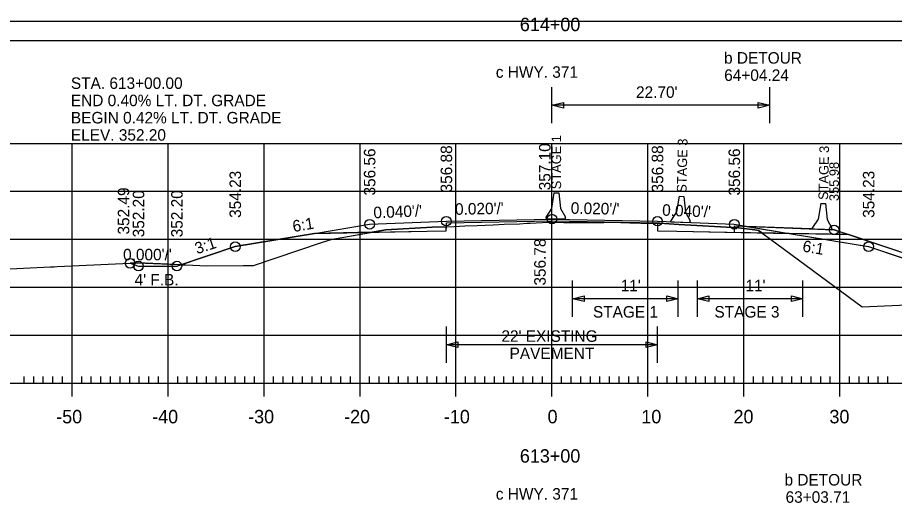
# Model space of a CAD drawing. Extents: x 1368910 to 1369601, y 380116 to 380950.
# Drawn here: x 1369381.9 to 1369473.3, y 380580 to 380630.9 of the extents above; entities that cross this region are included whole.
import ezdxf

# ---------------------------------------------------------------- set-up
doc = ezdxf.new("R2010")
doc.units = 0
for name, color, linetype in [('_STAGE 2 CUT', 7, 'Continuous'), ('_STAGE 2 FILL', 7, 'Continuous'), ('_STAGE 3 CUT', 7, 'Continuous'), ('_STAGE 3 FILL', 7, 'Continuous'), ('_STAGE 4 CUT', 7, 'Continuous'), ('Notes', 7, 'Continuous'), ('R_Alt Surface', 7, 'Continuous'), ('R_Axis', 7, 'Continuous'), ('R_Axis Annot', 7, 'Continuous'), ('R_Border Plan-Plan', 7, 'Continuous'), ('R_CONC BARRIER', 7, 'Continuous'), ('R_Detour Surface', 7, 'Continuous'), ('R_Exist Surface', 7, 'Continuous'), ('R_Fin Surface', 7, 'Continuous'), ('R_Grid', 7, 'Continuous'), ('R_No Plot', 7, 'Continuous'), ('R_ROW Annot', 7, 'Continuous'), ('R_Xsect Elev', 7, 'Continuous'), ('R_Xsect Elev Detour', 7, 'Continuous'), ('R_Xsect Slope', 7, 'Continuous')]:
    doc.layers.add(name, color=color, linetype=linetype)

msp = doc.modelspace()

# ---------------------------------------------------------------- linework, layer by layer
at = {"layer": '_STAGE 2 CUT'}
msp.add_line((1369448.591, 380609.427), (1369448.6, 380608.639), dxfattribs=at)
for points in [[(1369459.473, 380608.421), (1369459.128, 380608.68), (1369458.713, 380608.737), (1369457.59, 380608.874), (1369457.028, 380608.942), (1369450.814, 380609.298), (1369448.798, 380609.424), (1369448.753, 380609.426), (1369448.591, 380609.427)], [(1369448.6, 380608.639), (1369450.59, 380608.599), (1369457.59, 380608.459), (1369459.473, 380608.421)]]:
    msp.add_lwpolyline(points, dxfattribs=at)
at = {"layer": '_STAGE 2 FILL'}
for p, q in [((1369462.317, 380608.364), (1369459.473, 380608.421)), ((1369468.475, 380608.241), (1369462.317, 380608.364)), ((1369481.393, 380603.935), (1369468.475, 380608.241))]:
    msp.add_line(p, q, dxfattribs=at)
for points in [[(1369459.473, 380608.421), (1369460.369, 380607.75), (1369469.914, 380600.723), (1369476.915, 380601.035), (1369478.02, 380601.098), (1369480.701, 380603.615), (1369480.889, 380603.792)], [(1369462.317, 380608.364), (1369462.317, 380608.364)]]:
    msp.add_lwpolyline(points, dxfattribs=at)
at = {"layer": '_STAGE 3 CUT'}
for p, q in [((1369418.866, 380608.484), (1369424.59, 380608.599)), ((1369398.51, 380604.959), (1369398.931, 380605.099))]:
    msp.add_line(p, q, dxfattribs=at)
for points in [[(1369426.585, 380609.063), (1369425.106, 380609.003), (1369420.274, 380608.727), (1369418.866, 380608.484)], [(1369424.59, 380608.599), (1369426.58, 380608.639), (1369426.585, 380609.063)], [(1369398.931, 380605.099), (1369397.59, 380605.154), (1369394.407, 380605.286), (1369393.633, 380605.251)], [(1369393.633, 380605.251), (1369394.51, 380604.959), (1369397.59, 380604.959), (1369398.51, 380604.959)]]:
    msp.add_lwpolyline(points, dxfattribs=at)
at = {"layer": '_STAGE 3 FILL'}
msp.add_line((1369418.866, 380608.484), (1369412.863, 380608.364), dxfattribs=at)
for points in [[(1369398.931, 380605.099), (1369399.435, 380605.078), (1369401.626, 380604.984), (1369405.447, 380605.006), (1369406.508, 380605.017), (1369413.588, 380607.403), (1369414.694, 380607.76), (1369415.91, 380607.975), (1369418.866, 380608.484)], [(1369412.863, 380608.364), (1369404.59, 380606.985), (1369398.931, 380605.099)]]:
    msp.add_lwpolyline(points, dxfattribs=at)
at = {"layer": '_STAGE 4 CUT'}
for points in [[(1369491.229, 380600.657), (1369487.59, 380601.869), (1369484.922, 380602.759), (1369481.393, 380603.935), (1369477.59, 380605.203), (1369469.922, 380607.759), (1369469.007, 380608.064), (1369467.59, 380608.536), (1369466.99, 380608.736), (1369464.992, 380608.816), (1369464.59, 380608.832), (1369457.906, 380609.099)], [(1369457.906, 380609.099), (1369462.317, 380608.364), (1369465.95, 380607.759), (1369467.59, 380607.485), (1369470.59, 380606.985), (1369477.59, 380604.652), (1369480.701, 380603.615), (1369483.27, 380602.759), (1369487.59, 380601.319), (1369489.577, 380600.657)]]:
    msp.add_lwpolyline(points, dxfattribs=at)
at = {"layer": 'R_Alt Surface'}
for points in [[(1369412.863, 380608.364), (1369424.59, 380608.599), (1369426.58, 380608.639), (1369426.59, 380609.472), (1369437.59, 380609.692), (1369448.59, 380609.472), (1369448.6, 380608.639), (1369450.59, 380608.599), (1369462.317, 380608.364)], [(1369456.59, 380609.152), (1369456.59, 380608.479), (1369468.475, 380608.241)]]:
    msp.add_lwpolyline(points, dxfattribs=at)
at = {"layer": 'R_Axis'}
for p, q in [((1369387.59, 380591.359), (1369387.59, 380594.159)), ((1369397.59, 380591.359), (1369397.59, 380594.159)), ((1369407.59, 380591.359), (1369407.59, 380594.159)), ((1369417.59, 380591.359), (1369417.59, 380594.159)), ((1369427.59, 380591.359), (1369427.59, 380594.159)), ((1369437.59, 380591.359), (1369437.59, 380594.159)), ((1369447.59, 380591.359), (1369447.59, 380594.159)), ((1369457.59, 380591.359), (1369457.59, 380594.159)), ((1369467.59, 380591.359), (1369467.59, 380594.159)), ((1369382.59, 380592.759), (1369382.59, 380593.459)), ((1369383.59, 380592.759), (1369383.59, 380593.459)), ((1369384.59, 380592.759), (1369384.59, 380593.459)), ((1369385.59, 380592.759), (1369385.59, 380593.459)), ((1369386.59, 380592.759), (1369386.59, 380593.459)), ((1369388.59, 380592.759), (1369388.59, 380593.459)), ((1369389.59, 380592.759), (1369389.59, 380593.459)), ((1369390.59, 380592.759), (1369390.59, 380593.459)), ((1369391.59, 380592.759), (1369391.59, 380593.459)), ((1369392.59, 380592.759), (1369392.59, 380593.459)), ((1369393.59, 380592.759), (1369393.59, 380593.459)), ((1369394.59, 380592.759), (1369394.59, 380593.459)), ((1369395.59, 380592.759), (1369395.59, 380593.459)), ((1369396.59, 380592.759), (1369396.59, 380593.459)), ((1369398.59, 380592.759), (1369398.59, 380593.459)), ((1369399.59, 380592.759), (1369399.59, 380593.459)), ((1369400.59, 380592.759), (1369400.59, 380593.459)), ((1369401.59, 380592.759), (1369401.59, 380593.459)), ((1369402.59, 380592.759), (1369402.59, 380593.459)), ((1369403.59, 380592.759), (1369403.59, 380593.459)), ((1369404.59, 380592.759), (1369404.59, 380593.459)), ((1369405.59, 380592.759), (1369405.59, 380593.459)), ((1369406.59, 380592.759), (1369406.59, 380593.459)), ((1369408.59, 380592.759), (1369408.59, 380593.459)), ((1369409.59, 380592.759), (1369409.59, 380593.459)), ((1369410.59, 380592.759), (1369410.59, 380593.459)), ((1369411.59, 380592.759), (1369411.59, 380593.459)), ((1369412.59, 380592.759), (1369412.59, 380593.459)), ((1369413.59, 380592.759), (1369413.59, 380593.459)), ((1369414.59, 380592.759), (1369414.59, 380593.459)), ((1369415.59, 380592.759), (1369415.59, 380593.459)), ((1369416.59, 380592.759), (1369416.59, 380593.459)), ((1369418.59, 380592.759), (1369418.59, 380593.459)), ((1369419.59, 380592.759), (1369419.59, 380593.459)), ((1369420.59, 380592.759), (1369420.59, 380593.459)), ((1369421.59, 380592.759), (1369421.59, 380593.459)), ((1369422.59, 380592.759), (1369422.59, 380593.459)), ((1369423.59, 380592.759), (1369423.59, 380593.459)), ((1369424.59, 380592.759), (1369424.59, 380593.459)), ((1369425.59, 380592.759), (1369425.59, 380593.459)), ((1369426.59, 380592.759), (1369426.59, 380593.459)), ((1369428.59, 380592.759), (1369428.59, 380593.459)), ((1369429.59, 380592.759), (1369429.59, 380593.459)), ((1369430.59, 380592.759), (1369430.59, 380593.459)), ((1369431.59, 380592.759), (1369431.59, 380593.459)), ((1369432.59, 380592.759), (1369432.59, 380593.459)), ((1369433.59, 380592.759), (1369433.59, 380593.459)), ((1369434.59, 380592.759), (1369434.59, 380593.459)), ((1369435.59, 380592.759), (1369435.59, 380593.459)), ((1369436.59, 380592.759), (1369436.59, 380593.459)), ((1369438.59, 380592.759), (1369438.59, 380593.459)), ((1369439.59, 380592.759), (1369439.59, 380593.459)), ((1369440.59, 380592.759), (1369440.59, 380593.459)), ((1369441.59, 380592.759), (1369441.59, 380593.459)), ((1369442.59, 380592.759), (1369442.59, 380593.459)), ((1369443.59, 380592.759), (1369443.59, 380593.459)), ((1369444.59, 380592.759), (1369444.59, 380593.459)), ((1369445.59, 380592.759), (1369445.59, 380593.459)), ((1369446.59, 380592.759), (1369446.59, 380593.459)), ((1369448.59, 380592.759), (1369448.59, 380593.459)), ((1369449.59, 380592.759), (1369449.59, 380593.459)), ((1369450.59, 380592.759), (1369450.59, 380593.459)), ((1369451.59, 380592.759), (1369451.59, 380593.459)), ((1369452.59, 380592.759), (1369452.59, 380593.459)), ((1369453.59, 380592.759), (1369453.59, 380593.459)), ((1369454.59, 380592.759), (1369454.59, 380593.459)), ((1369455.59, 380592.759), (1369455.59, 380593.459)), ((1369456.59, 380592.759), (1369456.59, 380593.459)), ((1369458.59, 380592.759), (1369458.59, 380593.459)), ((1369459.59, 380592.759), (1369459.59, 380593.459)), ((1369460.59, 380592.759), (1369460.59, 380593.459)), ((1369461.59, 380592.759), (1369461.59, 380593.459)), ((1369462.59, 380592.759), (1369462.59, 380593.459)), ((1369463.59, 380592.759), (1369463.59, 380593.459)), ((1369464.59, 380592.759), (1369464.59, 380593.459)), ((1369465.59, 380592.759), (1369465.59, 380593.459)), ((1369466.59, 380592.759), (1369466.59, 380593.459)), ((1369468.59, 380592.759), (1369468.59, 380593.459)), ((1369469.59, 380592.759), (1369469.59, 380593.459)), ((1369470.59, 380592.759), (1369470.59, 380593.459)), ((1369471.59, 380592.759), (1369471.59, 380593.459)), ((1369472.59, 380592.759), (1369472.59, 380593.459)), ((1369297.59, 380592.759), (1369577.59, 380592.759))]:
    msp.add_line(p, q, dxfattribs=at)
at = {"layer": 'R_Border Plan-Plan'}
msp.add_line((1369279.59, 380630.489), (1369595.77, 380630.489), dxfattribs=at)
at = {"layer": 'R_CONC BARRIER'}
for p, q in [((1369437.794, 380612.607), (1369438.294, 380612.597)), ((1369450.847, 380612.251), (1369451.347, 380612.231)), ((1369465.599, 380611.494), (1369466.099, 380611.474)), ((1369436.99, 380609.923), (1369436.993, 380610.089)), ((1369436.99, 380609.923), (1369438.99, 380609.883)), ((1369438.99, 380609.883), (1369438.993, 380610.049)), ((1369449.99, 380609.583), (1369449.997, 380609.749)), ((1369449.99, 380609.583), (1369451.988, 380609.503)), ((1369451.988, 380609.503), (1369451.995, 380609.669)), ((1369464.742, 380608.826), (1369464.748, 380608.993)), ((1369464.742, 380608.826), (1369466.74, 380608.746)), ((1369466.74, 380608.746), (1369466.747, 380608.913))]:
    msp.add_line(p, q, dxfattribs=at)
for points in [[(1369437.794, 380612.607), (1369437.542, 380610.969), (1369436.993, 380610.089)], [(1369438.294, 380612.597), (1369438.479, 380610.95), (1369438.993, 380610.049)], [(1369450.847, 380612.251), (1369450.563, 380610.618), (1369449.997, 380609.749)], [(1369451.347, 380612.231), (1369451.5, 380610.581), (1369451.995, 380609.669)], [(1369465.599, 380611.494), (1369465.315, 380609.861), (1369464.748, 380608.993)], [(1369466.099, 380611.474), (1369466.252, 380609.824), (1369466.747, 380608.913)]]:
    msp.add_lwpolyline(points, dxfattribs=at)
at = {"layer": 'R_Detour Surface'}
msp.add_lwpolyline([(1369456.59, 380609.152), (1369466.99, 380608.736), (1369468.475, 380608.241), (1369491.229, 380600.657)], dxfattribs=at)
at = {"layer": 'R_Exist Surface'}
msp.add_lwpolyline([(1369379.671, 380604.608), (1369385.342, 380604.882), (1369385.737, 380604.894), (1369386.026, 380604.911), (1369394.407, 380605.286), (1369399.435, 380605.078), (1369401.626, 380604.984), (1369405.447, 380605.006), (1369406.508, 380605.017), (1369413.588, 380607.403), (1369414.694, 380607.76), (1369415.91, 380607.975), (1369420.274, 380608.727), (1369425.106, 380609.003), (1369426.638, 380609.065), (1369427.401, 380609.083), (1369428.522, 380609.162), (1369429.802, 380609.188), (1369431.473, 380609.253), (1369432.594, 380609.324), (1369434.194, 380609.353), (1369434.993, 380609.421), (1369435.314, 380609.44), (1369437.232, 380609.531), (1369437.393, 380609.529), (1369437.554, 380609.536), (1369438.832, 380609.499), (1369439.073, 380609.492), (1369442.268, 380609.493), (1369442.993, 380609.492), (1369443.792, 380609.53), (1369445.707, 380609.459), (1369446.838, 380609.437), (1369448.753, 380609.426), (1369448.759, 380609.426), (1369448.798, 380609.424), (1369450.814, 380609.298), (1369457.028, 380608.942), (1369458.713, 380608.737), (1369459.128, 380608.68), (1369460.369, 380607.75), (1369469.914, 380600.723), (1369476.915, 380601.035)], dxfattribs=at)
at = {"layer": 'R_Fin Surface'}
msp.add_lwpolyline([(1369393.633, 380605.251), (1369394.51, 380604.959), (1369398.51, 380604.959), (1369404.59, 380606.985), (1369412.863, 380608.364), (1369418.59, 380609.319), (1369426.59, 380609.639), (1369437.59, 380609.859), (1369448.59, 380609.639), (1369456.59, 380609.319), (1369462.317, 380608.364), (1369470.59, 380606.985), (1369489.577, 380600.657), (1369497.577, 380600.657), (1369512.415, 380605.603)], dxfattribs=at)
at = {"layer": 'R_Grid'}
for p, q in [((1369297.59, 380617.759), (1369577.59, 380617.759)), ((1369387.59, 380592.759), (1369387.59, 380617.759)), ((1369397.59, 380592.759), (1369397.59, 380617.759)), ((1369407.59, 380592.759), (1369407.59, 380617.759)), ((1369417.59, 380592.759), (1369417.59, 380617.759)), ((1369427.59, 380592.759), (1369427.59, 380617.759)), ((1369437.59, 380592.759), (1369437.59, 380617.759)), ((1369447.59, 380592.759), (1369447.59, 380617.759)), ((1369457.59, 380592.759), (1369457.59, 380617.759)), ((1369467.59, 380592.759), (1369467.59, 380617.759)), ((1369297.59, 380612.759), (1369577.59, 380612.759)), ((1369297.59, 380607.759), (1369577.59, 380607.759)), ((1369297.59, 380602.759), (1369577.59, 380602.759)), ((1369297.59, 380597.759), (1369577.59, 380597.759)), ((1369297.59, 380592.759), (1369577.59, 380592.759))]:
    msp.add_line(p, q, dxfattribs=at)
at = {"layer": 'R_No Plot'}
msp.add_lwpolyline([(1369281.59, 380628.489), (1369593.77, 380628.489), (1369593.77, 380529.759), (1369281.59, 380529.759)], close=True, dxfattribs=at)
for centre in [(1369437.59, 380609.859), (1369418.59, 380609.319), (1369426.59, 380609.639), (1369448.59, 380609.639), (1369456.59, 380609.319), (1369466.99, 380608.736), (1369404.59, 380606.985), (1369470.59, 380606.985), (1369393.633, 380605.251), (1369394.51, 380604.959), (1369398.51, 380604.959)]:
    msp.add_circle(centre, 0.5, dxfattribs=at)
at = {"layer": 'R_ROW Annot'}
for p, q in [((1369437.59, 380619.85), (1369437.59, 380623.619)), ((1369460.29, 380619.85), (1369460.29, 380623.619)), ((1369460.29, 380621.734), (1369437.59, 380621.734)), ((1369439.744, 380599.673), (1369439.744, 380603.442)), ((1369450.744, 380599.673), (1369450.744, 380603.442)), ((1369452.744, 380599.673), (1369452.744, 380603.442)), ((1369463.744, 380599.673), (1369463.744, 380603.442)), ((1369450.744, 380601.557), (1369439.744, 380601.557)), ((1369463.744, 380601.557), (1369452.744, 380601.557)), ((1369426.59, 380594.875), (1369426.59, 380598.643)), ((1369448.59, 380594.875), (1369448.59, 380598.643)), ((1369448.59, 380596.759), (1369426.59, 380596.759))]:
    msp.add_line(p, q, dxfattribs=at)
for points in [[(1369438.79, 380621.434), (1369437.59, 380621.734), (1369438.79, 380622.034)], [(1369459.09, 380622.034), (1369460.29, 380621.734), (1369459.09, 380621.434)], [(1369440.944, 380601.257), (1369439.744, 380601.557), (1369440.944, 380601.857)], [(1369449.544, 380601.857), (1369450.744, 380601.557), (1369449.544, 380601.257)], [(1369453.944, 380601.257), (1369452.744, 380601.557), (1369453.944, 380601.857)], [(1369462.544, 380601.857), (1369463.744, 380601.557), (1369462.544, 380601.257)], [(1369427.79, 380596.459), (1369426.59, 380596.759), (1369427.79, 380597.059)], [(1369447.39, 380597.059), (1369448.59, 380596.759), (1369447.39, 380596.459)]]:
    msp.add_lwpolyline(points, close=True, dxfattribs=at)

# ---------------------------------------------------------------- texts
at = {"layer": 'Notes'}
for s, p in [('b DETOUR', (1369455.521, 380626.069)), ('c HWY. 371', (1369431.74, 380624.596)), ('64+04.24', (1369455.536, 380624.269)), ('STA. 613+00.00', (1369387.463, 380623.435)), ('END 0.40% LT. DT. GRADE', (1369387.463, 380621.635)), ('BEGIN 0.42% LT. DT. GRADE', (1369387.463, 380619.835)), ('ELEV. 352.20', (1369387.463, 380618.035)), ('b DETOUR', (1369461.821, 380582.075)), ('c HWY. 371', (1369431.74, 380580.603)), ('63+03.71', (1369461.933, 380580.275))]:
    msp.add_text(s, height=1.2, dxfattribs=at).set_placement(p)
at = {"layer": 'R_Axis Annot'}
for s, p in [('614+00', (1369434.244, 380629.459)), ('-50', (1369385.931, 380588.559)), ('-40', (1369395.931, 380588.559)), ('-30', (1369405.931, 380588.559)), ('-20', (1369415.931, 380588.559)), ('-10', (1369426.328, 380588.559)), ('0', (1369437.132, 380588.559)), ('10', (1369446.901, 380588.559)), ('20', (1369456.504, 380588.559)), ('30', (1369466.504, 380588.559)), ('613+00', (1369434.244, 380584.459))]:
    msp.add_text(s, height=1.4, dxfattribs=at).set_placement(p)
at = {"layer": 'R_CONC BARRIER'}
for s, rotation, p in [(' STAGE 1', 90, (1369438.544, 380612.602)), (' STAGE 3', 88.85515, (1369451.597, 380612.231)), (' STAGE 3', 88.85515, (1369466.349, 380611.474))]:
    msp.add_text(s, height=1, rotation=rotation, dxfattribs=at).set_placement(p)
at = {"layer": 'R_ROW Annot'}
for s, p in [("22.70'", (1369446.351, 380622.504)), ("11'", (1369444.752, 380602.327)), ("11'", (1369457.752, 380602.327)), ('STAGE 1', (1369441.861, 380599.588)), ('STAGE 3', (1369454.521, 380599.588)), ("22' EXISTING", (1369432.322, 380597.059)), ('PAVEMENT', (1369433.173, 380595.259))]:
    msp.add_text(s, height=1.2, dxfattribs=at).set_placement(p)
at = {"layer": 'R_Xsect Elev'}
for s, p in [('357.10', (1369437.442, 380612.859)), ('356.56', (1369419.19, 380612.319)), ('356.88', (1369427.19, 380612.639)), ('356.88', (1369449.19, 380612.639)), ('356.56', (1369457.19, 380612.319)), ('354.23', (1369405.19, 380609.985)), ('354.23', (1369471.19, 380609.985)), ('352.49', (1369393.551, 380608.251)), ('352.20', (1369395.11, 380607.959)), ('352.20', (1369399.11, 380607.959)), ('356.78', (1369436.94, 380602.923))]:
    msp.add_text(s, height=1.2, rotation=90, dxfattribs=at).set_placement(p)
at = {"layer": 'R_Xsect Elev Detour'}
msp.add_text('355.98', height=1, rotation=90, dxfattribs=at).set_placement((1369467.49, 380611.736))
at = {"layer": 'R_Xsect Slope'}
for s, rotation, p in [("0.040'/'", 2.29061, (1369419.007, 380609.936)), ("0.020'/'", 1.14576, (1369427.501, 380610.3)), ("0.020'/'", 358.85424, (1369439.54, 380610.42)), ("0.040'/'", 357.70939, (1369449.055, 380610.221)), ('6:1', 9.46234, (1369410.66, 380608.504)), ('3:1', 18.43493, (1369400.603, 380606.184)), ('6:1', 350.53766, (1369463.637, 380606.485)), ("0.000'/'", 360, (1369392.901, 380605.559)), ("4' F.B.", 360, (1369394.1, 380602.939)), ("4' F.B.", 360, (1369394.1, 380602.939))]:
    msp.add_text(s, height=1.2, rotation=rotation, dxfattribs=at).set_placement(p)

doc.saveas('drawing.dxf')
